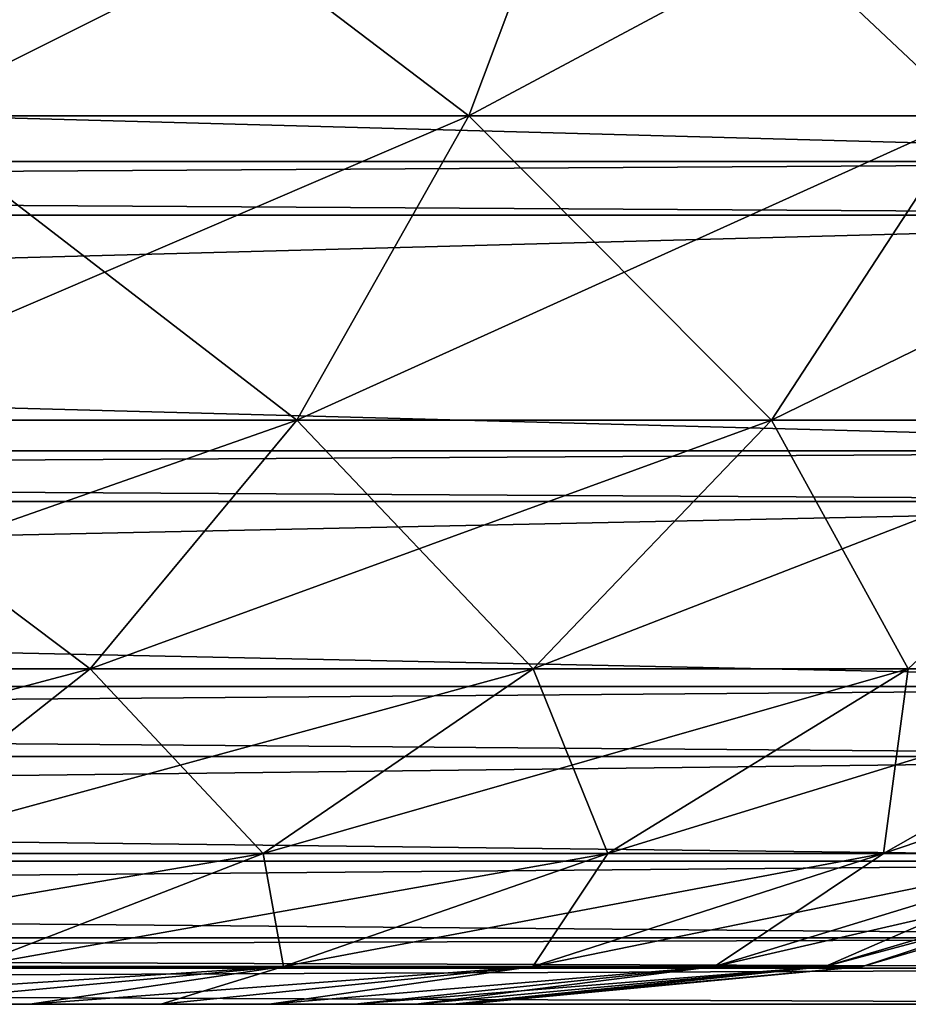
# Model space of a CAD drawing. Header units: millimetres. Extents: x -125 to 125, y -4 to 54.
# Tile 281 of 612: x -39.334 to -39.123, y -3.1 to -2.866. Entities that reach past the tile are written whole.
import ezdxf

# ---------------------------------------------------------------- set-up
doc = ezdxf.new("R2010")
doc.units = ezdxf.units.MM
doc.header["$LTSCALE"] = 65.185185
for name, color, linetype in [('229', 7, 'CONTINUOUS'), ('233', 7, 'CONTINUOUS'), ('250', 7, 'CONTINUOUS'), ('254', 7, 'CONTINUOUS'), ('277', 7, 'CONTINUOUS'), ('281', 7, 'CONTINUOUS'), ('306', 7, 'CONTINUOUS'), ('315', 7, 'CONTINUOUS'), ('316', 7, 'CONTINUOUS'), ('317', 7, 'CONTINUOUS'), ('318', 7, 'CONTINUOUS')]:
    doc.layers.add(name, color=color, linetype=linetype)

msp = doc.modelspace()

# ---------------------------------------------------------------- linework, layer by layer
at = {"layer": '229', "color": 7, "linetype": 'Continuous'}
for points in [[(-38.95817, -3.1, 123.16193), (-41.04183, -3.1, 123.7456), (-41.04183, -3.1, 123.16193), (-38.95817, -3.1, 123.16193)], [(-38.95817, -3.1, 123.7456), (-41.04183, -3.1, 123.7456), (-38.95817, -3.1, 123.16193), (-38.95817, -3.1, 123.7456)]]:
    msp.add_3dface(points, dxfattribs=at)
at = {"layer": '233', "color": 7, "linetype": 'Continuous'}
for points in [[(-38.95817, -3.1, -123.7456), (-38.95817, -3.1, -123.16193), (-41.04183, -3.1, -123.16193), (-38.95817, -3.1, -123.7456)], [(-41.04183, -3.1, -123.7456), (-38.95817, -3.1, -123.7456), (-41.04183, -3.1, -123.16193), (-41.04183, -3.1, -123.7456)]]:
    msp.add_3dface(points, dxfattribs=at)
at = {"layer": '250', "color": 7, "linetype": 'Continuous'}
for points in [[(-38.95817, -2.84315, 124.1825), (-41.04183, -2.90003, 124.14558), (-38.95817, -2.90003, 124.14558), (-38.95817, -2.84315, 124.1825)], [(-41.04183, -2.84315, 124.1825), (-41.04183, -2.90003, 124.14558), (-38.95817, -2.84315, 124.1825), (-41.04183, -2.84315, 124.1825)], [(-41.04183, -2.90003, 124.14558), (-41.04183, -2.91275, 124.13571), (-38.95817, -2.90003, 124.14558), (-41.04183, -2.90003, 124.14558)], [(-38.95817, -2.90003, 124.14558), (-41.04183, -2.91275, 124.13571), (-38.95817, -2.91275, 124.13571), (-38.95817, -2.90003, 124.14558)], [(-41.04183, -2.91275, 124.13571), (-41.04183, -2.96863, 124.0834), (-38.95817, -2.91275, 124.13571), (-41.04183, -2.91275, 124.13571)], [(-38.95817, -2.91275, 124.13571), (-41.04183, -2.96863, 124.0834), (-38.95817, -2.96863, 124.0834), (-38.95817, -2.91275, 124.13571)], [(-41.04183, -2.96863, 124.0834), (-41.04183, -2.98068, 124.06977), (-38.95817, -2.96863, 124.0834), (-41.04183, -2.96863, 124.0834)], [(-38.95817, -2.96863, 124.0834), (-41.04183, -2.98068, 124.06977), (-38.95817, -2.98068, 124.06977), (-38.95817, -2.96863, 124.0834)], [(-41.04183, -2.98068, 124.06977), (-41.04183, -3.0246, 124.00964), (-38.95817, -2.98068, 124.06977), (-41.04183, -2.98068, 124.06977)], [(-38.95817, -2.98068, 124.06977), (-41.04183, -3.0246, 124.00964), (-38.95817, -3.0246, 124.00964), (-38.95817, -2.98068, 124.06977)], [(-41.04183, -3.0246, 124.00964), (-41.04183, -3.04116, 123.98092), (-38.95817, -3.0246, 124.00964), (-41.04183, -3.0246, 124.00964)], [(-38.95817, -3.0246, 124.00964), (-41.04183, -3.04116, 123.98092), (-38.95817, -3.04116, 123.98092), (-38.95817, -3.0246, 124.00964)], [(-38.95817, -3.04116, 123.98092), (-41.04183, -3.066, 123.92682), (-38.95817, -3.066, 123.92682), (-38.95817, -3.04116, 123.98092)], [(-41.04183, -3.04116, 123.98092), (-41.04183, -3.066, 123.92682), (-38.95817, -3.04116, 123.98092), (-41.04183, -3.04116, 123.98092)], [(-41.04183, -3.066, 123.92682), (-41.04183, -3.08426, 123.87008), (-38.95817, -3.066, 123.92682), (-41.04183, -3.066, 123.92682)], [(-38.95817, -3.066, 123.92682), (-41.04183, -3.08426, 123.87008), (-38.95817, -3.08426, 123.87008), (-38.95817, -3.066, 123.92682)], [(-38.95817, -3.08426, 123.87008), (-41.04183, -3.09143, 123.83779), (-38.95817, -3.09143, 123.83779), (-38.95817, -3.08426, 123.87008)], [(-41.04183, -3.08426, 123.87008), (-41.04183, -3.09143, 123.83779), (-38.95817, -3.08426, 123.87008), (-41.04183, -3.08426, 123.87008)], [(-41.04183, -3.09143, 123.83779), (-41.04183, -3.1, 123.7456), (-38.95817, -3.09143, 123.83779), (-41.04183, -3.09143, 123.83779)], [(-41.04183, -3.1, 123.7456), (-38.95817, -3.1, 123.7456), (-38.95817, -3.09143, 123.83779), (-41.04183, -3.1, 123.7456)]]:
    msp.add_3dface(points, dxfattribs=at)
at = {"layer": '254', "color": 7, "linetype": 'Continuous'}
for points in [[(-38.95817, -2.84315, 122.72503), (-38.95817, -2.90003, 122.76195), (-41.04183, -2.84315, 122.72503), (-38.95817, -2.84315, 122.72503)], [(-41.04183, -2.84315, 122.72503), (-38.95817, -2.90003, 122.76195), (-41.04183, -2.90003, 122.76195), (-41.04183, -2.84315, 122.72503)], [(-38.95817, -2.90003, 122.76195), (-38.95817, -2.91275, 122.77182), (-41.04183, -2.90003, 122.76195), (-38.95817, -2.90003, 122.76195)], [(-41.04183, -2.90003, 122.76195), (-38.95817, -2.91275, 122.77182), (-41.04183, -2.91275, 122.77182), (-41.04183, -2.90003, 122.76195)], [(-38.95817, -2.91275, 122.77182), (-38.95817, -2.96863, 122.82413), (-41.04183, -2.91275, 122.77182), (-38.95817, -2.91275, 122.77182)], [(-41.04183, -2.91275, 122.77182), (-38.95817, -2.96863, 122.82413), (-41.04183, -2.96863, 122.82413), (-41.04183, -2.91275, 122.77182)], [(-38.95817, -2.96863, 122.82413), (-38.95817, -2.98068, 122.83776), (-41.04183, -2.96863, 122.82413), (-38.95817, -2.96863, 122.82413)], [(-41.04183, -2.96863, 122.82413), (-38.95817, -2.98068, 122.83776), (-41.04183, -2.98068, 122.83776), (-41.04183, -2.96863, 122.82413)], [(-41.04183, -2.98068, 122.83776), (-38.95817, -3.0246, 122.89789), (-41.04183, -3.0246, 122.89789), (-41.04183, -2.98068, 122.83776)], [(-38.95817, -2.98068, 122.83776), (-38.95817, -3.0246, 122.89789), (-41.04183, -2.98068, 122.83776), (-38.95817, -2.98068, 122.83776)], [(-41.04183, -3.0246, 122.89789), (-38.95817, -3.04116, 122.9266), (-41.04183, -3.04116, 122.9266), (-41.04183, -3.0246, 122.89789)], [(-38.95817, -3.0246, 122.89789), (-38.95817, -3.04116, 122.9266), (-41.04183, -3.0246, 122.89789), (-38.95817, -3.0246, 122.89789)], [(-41.04183, -3.04116, 122.9266), (-38.95817, -3.066, 122.9807), (-41.04183, -3.066, 122.98071), (-41.04183, -3.04116, 122.9266)], [(-38.95817, -3.04116, 122.9266), (-38.95817, -3.066, 122.9807), (-41.04183, -3.04116, 122.9266), (-38.95817, -3.04116, 122.9266)], [(-38.95817, -3.066, 122.9807), (-38.95817, -3.08426, 123.03744), (-41.04183, -3.066, 122.98071), (-38.95817, -3.066, 122.9807)], [(-41.04183, -3.066, 122.98071), (-38.95817, -3.08426, 123.03744), (-41.04183, -3.08426, 123.03744), (-41.04183, -3.066, 122.98071)], [(-38.95817, -3.08426, 123.03744), (-38.95817, -3.09143, 123.06974), (-41.04183, -3.08426, 123.03744), (-38.95817, -3.08426, 123.03744)], [(-41.04183, -3.08426, 123.03744), (-38.95817, -3.09143, 123.06974), (-41.04183, -3.09143, 123.06974), (-41.04183, -3.08426, 123.03744)], [(-38.95817, -3.09143, 123.06974), (-38.95817, -3.1, 123.16193), (-41.04183, -3.09143, 123.06974), (-38.95817, -3.09143, 123.06974)], [(-38.95817, -3.1, 123.16193), (-41.04183, -3.1, 123.16193), (-41.04183, -3.09143, 123.06974), (-38.95817, -3.1, 123.16193)]]:
    msp.add_3dface(points, dxfattribs=at)
at = {"layer": '277', "color": 7, "linetype": 'Continuous'}
for points in [[(-38.95817, -2.84315, -124.1825), (-38.95817, -2.90003, -124.14558), (-41.04183, -2.84315, -124.1825), (-38.95817, -2.84315, -124.1825)], [(-41.04183, -2.84315, -124.1825), (-38.95817, -2.90003, -124.14558), (-41.04183, -2.90003, -124.14558), (-41.04183, -2.84315, -124.1825)], [(-38.95817, -2.90003, -124.14558), (-38.95817, -2.91275, -124.13571), (-41.04183, -2.90003, -124.14558), (-38.95817, -2.90003, -124.14558)], [(-41.04183, -2.90003, -124.14558), (-38.95817, -2.91275, -124.13571), (-41.04183, -2.91275, -124.13571), (-41.04183, -2.90003, -124.14558)], [(-41.04183, -2.91275, -124.13571), (-38.95817, -2.96863, -124.0834), (-41.04183, -2.96863, -124.0834), (-41.04183, -2.91275, -124.13571)], [(-38.95817, -2.91275, -124.13571), (-38.95817, -2.96863, -124.0834), (-41.04183, -2.91275, -124.13571), (-38.95817, -2.91275, -124.13571)], [(-41.04183, -2.96863, -124.0834), (-38.95817, -2.98068, -124.06977), (-41.04183, -2.98068, -124.06977), (-41.04183, -2.96863, -124.0834)], [(-38.95817, -2.96863, -124.0834), (-38.95817, -2.98068, -124.06977), (-41.04183, -2.96863, -124.0834), (-38.95817, -2.96863, -124.0834)], [(-41.04183, -2.98068, -124.06977), (-38.95817, -3.0246, -124.00964), (-41.04183, -3.0246, -124.00964), (-41.04183, -2.98068, -124.06977)], [(-38.95817, -2.98068, -124.06977), (-38.95817, -3.0246, -124.00964), (-41.04183, -2.98068, -124.06977), (-38.95817, -2.98068, -124.06977)], [(-38.95817, -3.0246, -124.00964), (-38.95817, -3.04116, -123.98092), (-41.04183, -3.0246, -124.00964), (-38.95817, -3.0246, -124.00964)], [(-41.04183, -3.0246, -124.00964), (-38.95817, -3.04116, -123.98092), (-41.04183, -3.04116, -123.98092), (-41.04183, -3.0246, -124.00964)], [(-38.95817, -3.04116, -123.98092), (-38.95817, -3.066, -123.92682), (-41.04183, -3.04116, -123.98092), (-38.95817, -3.04116, -123.98092)], [(-41.04183, -3.04116, -123.98092), (-38.95817, -3.066, -123.92682), (-41.04183, -3.066, -123.92682), (-41.04183, -3.04116, -123.98092)], [(-38.95817, -3.066, -123.92682), (-38.95817, -3.08426, -123.87008), (-41.04183, -3.066, -123.92682), (-38.95817, -3.066, -123.92682)], [(-41.04183, -3.066, -123.92682), (-38.95817, -3.08426, -123.87008), (-41.04183, -3.08426, -123.87008), (-41.04183, -3.066, -123.92682)], [(-38.95817, -3.08426, -123.87008), (-38.95817, -3.09143, -123.83779), (-41.04183, -3.08426, -123.87008), (-38.95817, -3.08426, -123.87008)], [(-41.04183, -3.08426, -123.87008), (-38.95817, -3.09143, -123.83779), (-41.04183, -3.09143, -123.83779), (-41.04183, -3.08426, -123.87008)], [(-38.95817, -3.09143, -123.83779), (-38.95817, -3.1, -123.7456), (-41.04183, -3.09143, -123.83779), (-38.95817, -3.09143, -123.83779)], [(-38.95817, -3.1, -123.7456), (-41.04183, -3.1, -123.7456), (-41.04183, -3.09143, -123.83779), (-38.95817, -3.1, -123.7456)]]:
    msp.add_3dface(points, dxfattribs=at)
at = {"layer": '281', "color": 7, "linetype": 'Continuous'}
for points in [[(-41.04183, -2.90003, -122.76195), (-38.95817, -2.84315, -122.72503), (-41.04183, -2.84315, -122.72503), (-41.04183, -2.90003, -122.76195)], [(-38.95817, -2.90003, -122.76195), (-38.95817, -2.84315, -122.72503), (-41.04183, -2.90003, -122.76195), (-38.95817, -2.90003, -122.76195)], [(-41.04183, -2.91275, -122.77182), (-38.95817, -2.90003, -122.76195), (-41.04183, -2.90003, -122.76195), (-41.04183, -2.91275, -122.77182)], [(-38.95817, -2.91275, -122.77182), (-38.95817, -2.90003, -122.76195), (-41.04183, -2.91275, -122.77182), (-38.95817, -2.91275, -122.77182)], [(-41.04183, -2.96863, -122.82413), (-38.95817, -2.91275, -122.77182), (-41.04183, -2.91275, -122.77182), (-41.04183, -2.96863, -122.82413)], [(-38.95817, -2.96863, -122.82413), (-38.95817, -2.91275, -122.77182), (-41.04183, -2.96863, -122.82413), (-38.95817, -2.96863, -122.82413)], [(-38.95817, -2.98068, -122.83776), (-38.95817, -2.96863, -122.82413), (-41.04183, -2.98068, -122.83776), (-38.95817, -2.98068, -122.83776)], [(-41.04183, -2.98068, -122.83776), (-38.95817, -2.96863, -122.82413), (-41.04183, -2.96863, -122.82413), (-41.04183, -2.98068, -122.83776)], [(-38.95817, -3.0246, -122.89789), (-38.95817, -2.98068, -122.83776), (-41.04183, -3.0246, -122.89789), (-38.95817, -3.0246, -122.89789)], [(-41.04183, -3.0246, -122.89789), (-38.95817, -2.98068, -122.83776), (-41.04183, -2.98068, -122.83776), (-41.04183, -3.0246, -122.89789)], [(-38.95817, -3.04116, -122.9266), (-38.95817, -3.0246, -122.89789), (-41.04183, -3.04116, -122.9266), (-38.95817, -3.04116, -122.9266)], [(-41.04183, -3.04116, -122.9266), (-38.95817, -3.0246, -122.89789), (-41.04183, -3.0246, -122.89789), (-41.04183, -3.04116, -122.9266)], [(-41.04183, -3.066, -122.9807), (-38.95817, -3.04116, -122.9266), (-41.04183, -3.04116, -122.9266), (-41.04183, -3.066, -122.9807)], [(-38.95817, -3.066, -122.9807), (-38.95817, -3.04116, -122.9266), (-41.04183, -3.066, -122.9807), (-38.95817, -3.066, -122.9807)], [(-38.95817, -3.08426, -123.03744), (-38.95817, -3.066, -122.9807), (-41.04183, -3.08426, -123.03744), (-38.95817, -3.08426, -123.03744)], [(-41.04183, -3.08426, -123.03744), (-38.95817, -3.066, -122.9807), (-41.04183, -3.066, -122.9807), (-41.04183, -3.08426, -123.03744)], [(-38.95817, -3.08426, -123.03744), (-41.04183, -3.08426, -123.03744), (-41.04183, -3.09143, -123.06974), (-38.95817, -3.08426, -123.03744)], [(-38.95817, -3.09143, -123.06974), (-38.95817, -3.08426, -123.03744), (-41.04183, -3.09143, -123.06974), (-38.95817, -3.09143, -123.06974)], [(-41.04183, -3.1, -123.16193), (-38.95817, -3.09143, -123.06974), (-41.04183, -3.09143, -123.06974), (-41.04183, -3.1, -123.16193)], [(-41.04183, -3.1, -123.16193), (-38.95817, -3.1, -123.16193), (-38.95817, -3.09143, -123.06974), (-41.04183, -3.1, -123.16193)]]:
    msp.add_3dface(points, dxfattribs=at)
at = {"layer": '306', "color": 7, "linetype": 'Continuous'}
for points in [[(-39.33197, -3.1, -39.61436), (-39.36812, -3.1, -39.5576), (-39.33197, -3.1, -40.38564), (-39.33197, -3.1, -39.61436)], [(-39.33197, -3.1, -40.38564), (-39.36812, -3.1, -39.5576), (-39.36812, -3.1, -40.4424), (-39.33197, -3.1, -40.38564)], [(-39.33197, -3.1, 39.61436), (-39.36812, -3.1, 40.4424), (-39.36812, -3.1, 39.5576), (-39.33197, -3.1, 39.61436)], [(-39.33197, -3.1, 40.38564), (-39.36812, -3.1, 40.4424), (-39.33197, -3.1, 39.61436), (-39.33197, -3.1, 40.38564)], [(-39.3009, -3.1, -40.32595), (-39.33197, -3.1, -39.61436), (-39.33197, -3.1, -40.38564), (-39.3009, -3.1, -40.32595)], [(-39.3009, -3.1, -39.67405), (-39.33197, -3.1, -39.61436), (-39.3009, -3.1, -40.32595), (-39.3009, -3.1, -39.67405)], [(-39.3009, -3.1, 39.67405), (-39.33197, -3.1, 40.38564), (-39.33197, -3.1, 39.61436), (-39.3009, -3.1, 39.67405)], [(-39.3009, -3.1, 40.32595), (-39.33197, -3.1, 40.38564), (-39.3009, -3.1, 39.67405), (-39.3009, -3.1, 40.32595)], [(-39.27515, -3.1, -39.73623), (-39.3009, -3.1, -39.67405), (-39.27515, -3.1, -40.26377), (-39.27515, -3.1, -39.73623)], [(-39.27515, -3.1, -40.26377), (-39.3009, -3.1, -39.67405), (-39.3009, -3.1, -40.32595), (-39.27515, -3.1, -40.26377)], [(-39.27515, -3.1, 39.73623), (-39.3009, -3.1, 40.32595), (-39.3009, -3.1, 39.67405), (-39.27515, -3.1, 39.73623)], [(-39.27515, -3.1, 40.26377), (-39.3009, -3.1, 40.32595), (-39.27515, -3.1, 39.73623), (-39.27515, -3.1, 40.26377)], [(-39.25492, -3.1, -40.19959), (-39.27515, -3.1, -39.73623), (-39.27515, -3.1, -40.26377), (-39.25492, -3.1, -40.19959)], [(-39.25492, -3.1, -39.80041), (-39.27515, -3.1, -39.73623), (-39.25492, -3.1, -40.19959), (-39.25492, -3.1, -39.80041)], [(-39.25492, -3.1, 40.19959), (-39.27515, -3.1, 40.26377), (-39.25492, -3.1, 39.80041), (-39.25492, -3.1, 40.19959)], [(-39.25492, -3.1, 39.80041), (-39.27515, -3.1, 40.26377), (-39.27515, -3.1, 39.73623), (-39.25492, -3.1, 39.80041)], [(-39.24036, -3.1, -40.13389), (-39.25492, -3.1, -39.80041), (-39.25492, -3.1, -40.19959), (-39.24036, -3.1, -40.13389)], [(-39.24036, -3.1, -39.86611), (-39.25492, -3.1, -39.80041), (-39.24036, -3.1, -40.13389), (-39.24036, -3.1, -39.86611)], [(-39.24036, -3.1, 40.13389), (-39.25492, -3.1, 40.19959), (-39.24036, -3.1, 39.86611), (-39.24036, -3.1, 40.13389)], [(-39.24036, -3.1, 39.86611), (-39.25492, -3.1, 40.19959), (-39.25492, -3.1, 39.80041), (-39.24036, -3.1, 39.86611)], [(-39.23158, -3.1, -40.06717), (-39.24036, -3.1, -39.86611), (-39.24036, -3.1, -40.13389), (-39.23158, -3.1, -40.06717)], [(-39.23158, -3.1, -39.93283), (-39.24036, -3.1, -39.86611), (-39.23158, -3.1, -40.06717), (-39.23158, -3.1, -39.93283)], [(-39.23158, -3.1, 39.93283), (-39.24036, -3.1, 40.13389), (-39.24036, -3.1, 39.86611), (-39.23158, -3.1, 39.93283)], [(-39.23158, -3.1, 40.06717), (-39.24036, -3.1, 40.13389), (-39.23158, -3.1, 39.93283), (-39.23158, -3.1, 40.06717)], [(-39.22865, -3.1, -40), (-39.23158, -3.1, -39.93283), (-39.23158, -3.1, -40.06717), (-39.22865, -3.1, -40)], [(-39.22865, -3.1, 40), (-39.23158, -3.1, 40.06717), (-39.23158, -3.1, 39.93283), (-39.22865, -3.1, 40)]]:
    msp.add_3dface(points, dxfattribs=at)
at = {"layer": '315', "color": 7, "linetype": 'Continuous'}
for points in [[(-39.36245, -2.88917, -39.00795), (-39.22776, -2.88917, -39.10878), (-39.33677, -2.80644, -38.968), (-39.36245, -2.88917, -39.00795)], [(-39.33677, -2.80644, -38.968), (-39.22776, -2.88917, -39.10878), (-39.19665, -2.80644, -39.07289), (-39.33677, -2.80644, -38.968)], [(-39.22776, -2.88917, -39.10878), (-39.10878, -2.88917, -39.22776), (-39.19665, -2.80644, -39.07289), (-39.22776, -2.88917, -39.10878)], [(-39.19665, -2.80644, -39.07289), (-39.10878, -2.88917, -39.22776), (-39.07289, -2.80644, -39.19665), (-39.19665, -2.80644, -39.07289)], [(-39.39616, -2.96138, -39.0604), (-39.26858, -2.96138, -39.1559), (-39.36245, -2.88917, -39.00795), (-39.39616, -2.96138, -39.0604)], [(-39.36245, -2.88917, -39.00795), (-39.26858, -2.96138, -39.1559), (-39.22776, -2.88917, -39.10878), (-39.36245, -2.88917, -39.00795)], [(-39.26858, -2.96138, -39.1559), (-39.1559, -2.96138, -39.26858), (-39.22776, -2.88917, -39.10878), (-39.26858, -2.96138, -39.1559)], [(-39.22776, -2.88917, -39.10878), (-39.1559, -2.96138, -39.26858), (-39.10878, -2.88917, -39.22776), (-39.22776, -2.88917, -39.10878)], [(-39.1559, -2.96138, -39.26858), (-39.0604, -2.96138, -39.39616), (-39.10878, -2.88917, -39.22776), (-39.1559, -2.96138, -39.26858)], [(-39.43666, -3.02043, -39.12343), (-39.31765, -3.02043, -39.21252), (-39.39616, -2.96138, -39.0604), (-39.43666, -3.02043, -39.12343)], [(-39.39616, -2.96138, -39.0604), (-39.31765, -3.02043, -39.21252), (-39.26858, -2.96138, -39.1559), (-39.39616, -2.96138, -39.0604)], [(-39.31765, -3.02043, -39.21252), (-39.21252, -3.02043, -39.31765), (-39.26858, -2.96138, -39.1559), (-39.31765, -3.02043, -39.21252)], [(-39.26858, -2.96138, -39.1559), (-39.21252, -3.02043, -39.31765), (-39.1559, -2.96138, -39.26858), (-39.26858, -2.96138, -39.1559)], [(-39.21252, -3.02043, -39.31765), (-39.12343, -3.02043, -39.43666), (-39.1559, -2.96138, -39.26858), (-39.21252, -3.02043, -39.31765)], [(-39.1559, -2.96138, -39.26858), (-39.12343, -3.02043, -39.43666), (-39.0604, -2.96138, -39.39616), (-39.1559, -2.96138, -39.26858)], [(-39.12343, -3.02043, -39.43666), (-39.05218, -3.02043, -39.56715), (-39.0604, -2.96138, -39.39616), (-39.12343, -3.02043, -39.43666)], [(-39.43666, -3.02043, -39.12343), (-39.37317, -3.06418, -39.27659), (-39.31765, -3.02043, -39.21252), (-39.43666, -3.02043, -39.12343)], [(-39.37317, -3.06418, -39.27659), (-39.27659, -3.06418, -39.37317), (-39.31765, -3.02043, -39.21252), (-39.37317, -3.06418, -39.27659)], [(-39.31765, -3.02043, -39.21252), (-39.27659, -3.06418, -39.37317), (-39.21252, -3.02043, -39.31765), (-39.31765, -3.02043, -39.21252)], [(-39.27659, -3.06418, -39.37317), (-39.19475, -3.06418, -39.4825), (-39.21252, -3.02043, -39.31765), (-39.27659, -3.06418, -39.37317)], [(-39.21252, -3.02043, -39.31765), (-39.19475, -3.06418, -39.4825), (-39.12343, -3.02043, -39.43666), (-39.21252, -3.02043, -39.31765)], [(-39.19475, -3.06418, -39.4825), (-39.1293, -3.06418, -39.60236), (-39.12343, -3.02043, -39.43666), (-39.19475, -3.06418, -39.4825)], [(-39.12343, -3.02043, -39.43666), (-39.1293, -3.06418, -39.60236), (-39.05218, -3.02043, -39.56715), (-39.12343, -3.02043, -39.43666)], [(-39.1293, -3.06418, -39.60236), (-39.08157, -3.06418, -39.73032), (-39.05218, -3.02043, -39.56715), (-39.1293, -3.06418, -39.60236)], [(-39.37317, -3.06418, -39.27659), (-39.34578, -3.09103, -39.43311), (-39.27659, -3.06418, -39.37317), (-39.37317, -3.06418, -39.27659)], [(-39.34578, -3.09103, -39.43311), (-39.27176, -3.09103, -39.53199), (-39.27659, -3.06418, -39.37317), (-39.34578, -3.09103, -39.43311)], [(-39.27659, -3.06418, -39.37317), (-39.27176, -3.09103, -39.53199), (-39.19475, -3.06418, -39.4825), (-39.27659, -3.06418, -39.37317)], [(-39.27176, -3.09103, -39.53199), (-39.21257, -3.09103, -39.64039), (-39.19475, -3.06418, -39.4825), (-39.27176, -3.09103, -39.53199)], [(-39.21257, -3.09103, -39.64039), (-39.1694, -3.09103, -39.75612), (-39.1293, -3.06418, -39.60236), (-39.21257, -3.09103, -39.64039)], [(-39.19475, -3.06418, -39.4825), (-39.21257, -3.09103, -39.64039), (-39.1293, -3.06418, -39.60236), (-39.19475, -3.06418, -39.4825)], [(-39.1293, -3.06418, -39.60236), (-39.1694, -3.09103, -39.75612), (-39.08157, -3.06418, -39.73032), (-39.1293, -3.06418, -39.60236)], [(-39.1694, -3.09103, -39.75612), (-39.14315, -3.09103, -39.8768), (-39.08157, -3.06418, -39.73032), (-39.1694, -3.09103, -39.75612)], [(-39.08157, -3.06418, -39.73032), (-39.14315, -3.09103, -39.8768), (-39.05254, -3.06418, -39.86378), (-39.08157, -3.06418, -39.73032)], [(-39.14315, -3.09103, -39.8768), (-39.13434, -3.09103, -40), (-39.05254, -3.06418, -39.86378), (-39.14315, -3.09103, -39.8768)], [(-39.05254, -3.06418, -39.86378), (-39.13434, -3.09103, -40), (-39.0428, -3.06418, -40), (-39.05254, -3.06418, -39.86378)], [(-39.34578, -3.09103, -39.43311), (-39.36812, -3.1, -39.5576), (-39.27176, -3.09103, -39.53199), (-39.34578, -3.09103, -39.43311)], [(-39.36812, -3.1, -39.5576), (-39.33197, -3.1, -39.61436), (-39.27176, -3.09103, -39.53199), (-39.36812, -3.1, -39.5576)], [(-39.33197, -3.1, -39.61436), (-39.3009, -3.1, -39.67405), (-39.27176, -3.09103, -39.53199), (-39.33197, -3.1, -39.61436)], [(-39.3009, -3.1, -39.67405), (-39.27515, -3.1, -39.73623), (-39.21257, -3.09103, -39.64039), (-39.3009, -3.1, -39.67405)], [(-39.27176, -3.09103, -39.53199), (-39.3009, -3.1, -39.67405), (-39.21257, -3.09103, -39.64039), (-39.27176, -3.09103, -39.53199)], [(-39.21257, -3.09103, -39.64039), (-39.27515, -3.1, -39.73623), (-39.1694, -3.09103, -39.75612), (-39.21257, -3.09103, -39.64039)], [(-39.27515, -3.1, -39.73623), (-39.25492, -3.1, -39.80041), (-39.1694, -3.09103, -39.75612), (-39.27515, -3.1, -39.73623)], [(-39.25492, -3.1, -39.80041), (-39.24036, -3.1, -39.86611), (-39.1694, -3.09103, -39.75612), (-39.25492, -3.1, -39.80041)], [(-39.24036, -3.1, -39.86611), (-39.23158, -3.1, -39.93283), (-39.14315, -3.09103, -39.8768), (-39.24036, -3.1, -39.86611)], [(-39.1694, -3.09103, -39.75612), (-39.24036, -3.1, -39.86611), (-39.14315, -3.09103, -39.8768), (-39.1694, -3.09103, -39.75612)], [(-39.23158, -3.1, -39.93283), (-39.22865, -3.1, -40), (-39.14315, -3.09103, -39.8768), (-39.23158, -3.1, -39.93283)], [(-39.14315, -3.09103, -39.8768), (-39.22865, -3.1, -40), (-39.13434, -3.09103, -40), (-39.14315, -3.09103, -39.8768)]]:
    msp.add_3dface(points, dxfattribs=at)
at = {"layer": '316', "color": 7, "linetype": 'Continuous'}
for points in [[(-39.19665, -2.80644, -40.92711), (-39.36245, -2.88917, -40.99205), (-39.33677, -2.80644, -41.032), (-39.19665, -2.80644, -40.92711)], [(-39.22776, -2.88917, -40.89122), (-39.36245, -2.88917, -40.99205), (-39.19665, -2.80644, -40.92711), (-39.22776, -2.88917, -40.89122)], [(-39.10878, -2.88917, -40.77224), (-39.22776, -2.88917, -40.89122), (-39.07289, -2.80644, -40.80335), (-39.10878, -2.88917, -40.77224)], [(-39.07289, -2.80644, -40.80335), (-39.22776, -2.88917, -40.89122), (-39.19665, -2.80644, -40.92711), (-39.07289, -2.80644, -40.80335)], [(-39.26858, -2.96138, -40.8441), (-39.39616, -2.96138, -40.9396), (-39.22776, -2.88917, -40.89122), (-39.26858, -2.96138, -40.8441)], [(-39.22776, -2.88917, -40.89122), (-39.39616, -2.96138, -40.9396), (-39.36245, -2.88917, -40.99205), (-39.22776, -2.88917, -40.89122)], [(-39.1559, -2.96138, -40.73142), (-39.26858, -2.96138, -40.8441), (-39.10878, -2.88917, -40.77224), (-39.1559, -2.96138, -40.73142)], [(-39.10878, -2.88917, -40.77224), (-39.26858, -2.96138, -40.8441), (-39.22776, -2.88917, -40.89122), (-39.10878, -2.88917, -40.77224)], [(-39.00795, -2.88917, -40.63755), (-39.1559, -2.96138, -40.73142), (-39.10878, -2.88917, -40.77224), (-39.00795, -2.88917, -40.63755)], [(-39.0604, -2.96138, -40.60384), (-39.1559, -2.96138, -40.73142), (-39.00795, -2.88917, -40.63755), (-39.0604, -2.96138, -40.60384)], [(-39.31765, -3.02043, -40.78748), (-39.43666, -3.02043, -40.87657), (-39.26858, -2.96138, -40.8441), (-39.31765, -3.02043, -40.78748)], [(-39.26858, -2.96138, -40.8441), (-39.43666, -3.02043, -40.87657), (-39.39616, -2.96138, -40.9396), (-39.26858, -2.96138, -40.8441)], [(-39.1559, -2.96138, -40.73142), (-39.31765, -3.02043, -40.78748), (-39.26858, -2.96138, -40.8441), (-39.1559, -2.96138, -40.73142)], [(-39.21252, -3.02043, -40.68235), (-39.31765, -3.02043, -40.78748), (-39.1559, -2.96138, -40.73142), (-39.21252, -3.02043, -40.68235)], [(-39.0604, -2.96138, -40.60384), (-39.21252, -3.02043, -40.68235), (-39.1559, -2.96138, -40.73142), (-39.0604, -2.96138, -40.60384)], [(-39.12343, -3.02043, -40.56334), (-39.21252, -3.02043, -40.68235), (-39.0604, -2.96138, -40.60384), (-39.12343, -3.02043, -40.56334)], [(-39.31765, -3.02043, -40.78748), (-39.4825, -3.06418, -40.80525), (-39.43666, -3.02043, -40.87657), (-39.31765, -3.02043, -40.78748)], [(-39.37317, -3.06418, -40.72341), (-39.4825, -3.06418, -40.80525), (-39.31765, -3.02043, -40.78748), (-39.37317, -3.06418, -40.72341)], [(-39.27659, -3.06418, -40.62683), (-39.37317, -3.06418, -40.72341), (-39.21252, -3.02043, -40.68235), (-39.27659, -3.06418, -40.62683)], [(-39.21252, -3.02043, -40.68235), (-39.37317, -3.06418, -40.72341), (-39.31765, -3.02043, -40.78748), (-39.21252, -3.02043, -40.68235)], [(-39.19475, -3.06418, -40.5175), (-39.27659, -3.06418, -40.62683), (-39.12343, -3.02043, -40.56334), (-39.19475, -3.06418, -40.5175)], [(-39.12343, -3.02043, -40.56334), (-39.27659, -3.06418, -40.62683), (-39.21252, -3.02043, -40.68235), (-39.12343, -3.02043, -40.56334)], [(-39.05218, -3.02043, -40.43285), (-39.19475, -3.06418, -40.5175), (-39.12343, -3.02043, -40.56334), (-39.05218, -3.02043, -40.43285)], [(-39.1293, -3.06418, -40.39764), (-39.19475, -3.06418, -40.5175), (-39.05218, -3.02043, -40.43285), (-39.1293, -3.06418, -40.39764)], [(-39.00023, -3.02043, -40.29356), (-39.1293, -3.06418, -40.39764), (-39.05218, -3.02043, -40.43285), (-39.00023, -3.02043, -40.29356)], [(-39.08157, -3.06418, -40.26968), (-39.1293, -3.06418, -40.39764), (-39.00023, -3.02043, -40.29356), (-39.08157, -3.06418, -40.26968)], [(-39.34578, -3.09103, -40.56689), (-39.43311, -3.09103, -40.65422), (-39.27659, -3.06418, -40.62683), (-39.34578, -3.09103, -40.56689)], [(-39.27659, -3.06418, -40.62683), (-39.43311, -3.09103, -40.65422), (-39.37317, -3.06418, -40.72341), (-39.27659, -3.06418, -40.62683)], [(-39.19475, -3.06418, -40.5175), (-39.34578, -3.09103, -40.56689), (-39.27659, -3.06418, -40.62683), (-39.19475, -3.06418, -40.5175)], [(-39.27176, -3.09103, -40.46801), (-39.34578, -3.09103, -40.56689), (-39.19475, -3.06418, -40.5175), (-39.27176, -3.09103, -40.46801)], [(-39.21257, -3.09103, -40.35961), (-39.27176, -3.09103, -40.46801), (-39.1293, -3.06418, -40.39764), (-39.21257, -3.09103, -40.35961)], [(-39.1293, -3.06418, -40.39764), (-39.27176, -3.09103, -40.46801), (-39.19475, -3.06418, -40.5175), (-39.1293, -3.06418, -40.39764)], [(-39.08157, -3.06418, -40.26968), (-39.21257, -3.09103, -40.35961), (-39.1293, -3.06418, -40.39764), (-39.08157, -3.06418, -40.26968)], [(-39.1694, -3.09103, -40.24388), (-39.21257, -3.09103, -40.35961), (-39.08157, -3.06418, -40.26968), (-39.1694, -3.09103, -40.24388)], [(-39.05254, -3.06418, -40.13622), (-39.1694, -3.09103, -40.24388), (-39.08157, -3.06418, -40.26968), (-39.05254, -3.06418, -40.13622)], [(-39.14315, -3.09103, -40.1232), (-39.1694, -3.09103, -40.24388), (-39.05254, -3.06418, -40.13622), (-39.14315, -3.09103, -40.1232)], [(-39.0428, -3.06418, -40), (-39.13434, -3.09103, -40), (-39.14315, -3.09103, -40.1232), (-39.0428, -3.06418, -40)], [(-39.0428, -3.06418, -40), (-39.14315, -3.09103, -40.1232), (-39.05254, -3.06418, -40.13622), (-39.0428, -3.06418, -40)], [(-39.36812, -3.1, -40.4424), (-39.40909, -3.1, -40.49579), (-39.27176, -3.09103, -40.46801), (-39.36812, -3.1, -40.4424)], [(-39.27176, -3.09103, -40.46801), (-39.40909, -3.1, -40.49579), (-39.34578, -3.09103, -40.56689), (-39.27176, -3.09103, -40.46801)], [(-39.33197, -3.1, -40.38564), (-39.36812, -3.1, -40.4424), (-39.27176, -3.09103, -40.46801), (-39.33197, -3.1, -40.38564)], [(-39.21257, -3.09103, -40.35961), (-39.33197, -3.1, -40.38564), (-39.27176, -3.09103, -40.46801), (-39.21257, -3.09103, -40.35961)], [(-39.3009, -3.1, -40.32595), (-39.33197, -3.1, -40.38564), (-39.21257, -3.09103, -40.35961), (-39.3009, -3.1, -40.32595)], [(-39.27515, -3.1, -40.26377), (-39.3009, -3.1, -40.32595), (-39.21257, -3.09103, -40.35961), (-39.27515, -3.1, -40.26377)], [(-39.1694, -3.09103, -40.24388), (-39.27515, -3.1, -40.26377), (-39.21257, -3.09103, -40.35961), (-39.1694, -3.09103, -40.24388)], [(-39.25492, -3.1, -40.19959), (-39.27515, -3.1, -40.26377), (-39.1694, -3.09103, -40.24388), (-39.25492, -3.1, -40.19959)], [(-39.14315, -3.09103, -40.1232), (-39.25492, -3.1, -40.19959), (-39.1694, -3.09103, -40.24388), (-39.14315, -3.09103, -40.1232)], [(-39.24036, -3.1, -40.13389), (-39.25492, -3.1, -40.19959), (-39.14315, -3.09103, -40.1232), (-39.24036, -3.1, -40.13389)], [(-39.23158, -3.1, -40.06717), (-39.24036, -3.1, -40.13389), (-39.14315, -3.09103, -40.1232), (-39.23158, -3.1, -40.06717)], [(-39.22865, -3.1, -40), (-39.23158, -3.1, -40.06717), (-39.13434, -3.09103, -40), (-39.22865, -3.1, -40)], [(-39.13434, -3.09103, -40), (-39.23158, -3.1, -40.06717), (-39.14315, -3.09103, -40.1232), (-39.13434, -3.09103, -40)]]:
    msp.add_3dface(points, dxfattribs=at)
at = {"layer": '317', "color": 7, "linetype": 'Continuous'}
for points in [[(-39.36245, -2.88917, 40.99205), (-39.22776, -2.88917, 40.89122), (-39.33677, -2.80644, 41.032), (-39.36245, -2.88917, 40.99205)], [(-39.33677, -2.80644, 41.032), (-39.22776, -2.88917, 40.89122), (-39.19665, -2.80644, 40.92711), (-39.33677, -2.80644, 41.032)], [(-39.22776, -2.88917, 40.89122), (-39.10878, -2.88917, 40.77224), (-39.19665, -2.80644, 40.92711), (-39.22776, -2.88917, 40.89122)], [(-39.19665, -2.80644, 40.92711), (-39.10878, -2.88917, 40.77224), (-39.07289, -2.80644, 40.80335), (-39.19665, -2.80644, 40.92711)], [(-39.39616, -2.96138, 40.9396), (-39.26858, -2.96138, 40.8441), (-39.36245, -2.88917, 40.99205), (-39.39616, -2.96138, 40.9396)], [(-39.36245, -2.88917, 40.99205), (-39.26858, -2.96138, 40.8441), (-39.22776, -2.88917, 40.89122), (-39.36245, -2.88917, 40.99205)], [(-39.26858, -2.96138, 40.8441), (-39.1559, -2.96138, 40.73142), (-39.22776, -2.88917, 40.89122), (-39.26858, -2.96138, 40.8441)], [(-39.22776, -2.88917, 40.89122), (-39.1559, -2.96138, 40.73142), (-39.10878, -2.88917, 40.77224), (-39.22776, -2.88917, 40.89122)], [(-39.1559, -2.96138, 40.73142), (-39.0604, -2.96138, 40.60384), (-39.10878, -2.88917, 40.77224), (-39.1559, -2.96138, 40.73142)], [(-39.43666, -3.02043, 40.87657), (-39.31765, -3.02043, 40.78748), (-39.39616, -2.96138, 40.9396), (-39.43666, -3.02043, 40.87657)], [(-39.39616, -2.96138, 40.9396), (-39.31765, -3.02043, 40.78748), (-39.26858, -2.96138, 40.8441), (-39.39616, -2.96138, 40.9396)], [(-39.31765, -3.02043, 40.78748), (-39.21252, -3.02043, 40.68235), (-39.26858, -2.96138, 40.8441), (-39.31765, -3.02043, 40.78748)], [(-39.26858, -2.96138, 40.8441), (-39.21252, -3.02043, 40.68235), (-39.1559, -2.96138, 40.73142), (-39.26858, -2.96138, 40.8441)], [(-39.21252, -3.02043, 40.68235), (-39.12343, -3.02043, 40.56334), (-39.1559, -2.96138, 40.73142), (-39.21252, -3.02043, 40.68235)], [(-39.1559, -2.96138, 40.73142), (-39.12343, -3.02043, 40.56334), (-39.0604, -2.96138, 40.60384), (-39.1559, -2.96138, 40.73142)], [(-39.12343, -3.02043, 40.56334), (-39.05218, -3.02043, 40.43285), (-39.0604, -2.96138, 40.60384), (-39.12343, -3.02043, 40.56334)], [(-39.43666, -3.02043, 40.87657), (-39.37317, -3.06418, 40.72341), (-39.31765, -3.02043, 40.78748), (-39.43666, -3.02043, 40.87657)], [(-39.37317, -3.06418, 40.72341), (-39.27659, -3.06418, 40.62683), (-39.31765, -3.02043, 40.78748), (-39.37317, -3.06418, 40.72341)], [(-39.31765, -3.02043, 40.78748), (-39.27659, -3.06418, 40.62683), (-39.21252, -3.02043, 40.68235), (-39.31765, -3.02043, 40.78748)], [(-39.27659, -3.06418, 40.62683), (-39.19475, -3.06418, 40.5175), (-39.21252, -3.02043, 40.68235), (-39.27659, -3.06418, 40.62683)], [(-39.21252, -3.02043, 40.68235), (-39.19475, -3.06418, 40.5175), (-39.12343, -3.02043, 40.56334), (-39.21252, -3.02043, 40.68235)], [(-39.19475, -3.06418, 40.5175), (-39.1293, -3.06418, 40.39764), (-39.12343, -3.02043, 40.56334), (-39.19475, -3.06418, 40.5175)], [(-39.12343, -3.02043, 40.56334), (-39.1293, -3.06418, 40.39764), (-39.05218, -3.02043, 40.43285), (-39.12343, -3.02043, 40.56334)], [(-39.1293, -3.06418, 40.39764), (-39.08157, -3.06418, 40.26968), (-39.05218, -3.02043, 40.43285), (-39.1293, -3.06418, 40.39764)], [(-39.37317, -3.06418, 40.72341), (-39.34578, -3.09103, 40.56689), (-39.27659, -3.06418, 40.62683), (-39.37317, -3.06418, 40.72341)], [(-39.34578, -3.09103, 40.56689), (-39.27176, -3.09103, 40.46801), (-39.27659, -3.06418, 40.62683), (-39.34578, -3.09103, 40.56689)], [(-39.27659, -3.06418, 40.62683), (-39.27176, -3.09103, 40.46801), (-39.19475, -3.06418, 40.5175), (-39.27659, -3.06418, 40.62683)], [(-39.27176, -3.09103, 40.46801), (-39.21257, -3.09103, 40.35961), (-39.19475, -3.06418, 40.5175), (-39.27176, -3.09103, 40.46801)], [(-39.19475, -3.06418, 40.5175), (-39.21257, -3.09103, 40.35961), (-39.1293, -3.06418, 40.39764), (-39.19475, -3.06418, 40.5175)], [(-39.21257, -3.09103, 40.35961), (-39.1694, -3.09103, 40.24388), (-39.1293, -3.06418, 40.39764), (-39.21257, -3.09103, 40.35961)], [(-39.1293, -3.06418, 40.39764), (-39.1694, -3.09103, 40.24388), (-39.08157, -3.06418, 40.26968), (-39.1293, -3.06418, 40.39764)], [(-39.1694, -3.09103, 40.24388), (-39.14315, -3.09103, 40.1232), (-39.08157, -3.06418, 40.26968), (-39.1694, -3.09103, 40.24388)], [(-39.14315, -3.09103, 40.1232), (-39.13434, -3.09103, 40), (-39.05254, -3.06418, 40.13622), (-39.14315, -3.09103, 40.1232)], [(-39.08157, -3.06418, 40.26968), (-39.14315, -3.09103, 40.1232), (-39.05254, -3.06418, 40.13622), (-39.08157, -3.06418, 40.26968)], [(-39.05254, -3.06418, 40.13622), (-39.13434, -3.09103, 40), (-39.0428, -3.06418, 40), (-39.05254, -3.06418, 40.13622)], [(-39.36812, -3.1, 40.4424), (-39.33197, -3.1, 40.38564), (-39.27176, -3.09103, 40.46801), (-39.36812, -3.1, 40.4424)], [(-39.34578, -3.09103, 40.56689), (-39.36812, -3.1, 40.4424), (-39.27176, -3.09103, 40.46801), (-39.34578, -3.09103, 40.56689)], [(-39.33197, -3.1, 40.38564), (-39.3009, -3.1, 40.32595), (-39.27176, -3.09103, 40.46801), (-39.33197, -3.1, 40.38564)], [(-39.3009, -3.1, 40.32595), (-39.27515, -3.1, 40.26377), (-39.21257, -3.09103, 40.35961), (-39.3009, -3.1, 40.32595)], [(-39.27176, -3.09103, 40.46801), (-39.3009, -3.1, 40.32595), (-39.21257, -3.09103, 40.35961), (-39.27176, -3.09103, 40.46801)], [(-39.27515, -3.1, 40.26377), (-39.25492, -3.1, 40.19959), (-39.1694, -3.09103, 40.24388), (-39.27515, -3.1, 40.26377)], [(-39.21257, -3.09103, 40.35961), (-39.27515, -3.1, 40.26377), (-39.1694, -3.09103, 40.24388), (-39.21257, -3.09103, 40.35961)], [(-39.25492, -3.1, 40.19959), (-39.24036, -3.1, 40.13389), (-39.1694, -3.09103, 40.24388), (-39.25492, -3.1, 40.19959)], [(-39.24036, -3.1, 40.13389), (-39.23158, -3.1, 40.06717), (-39.14315, -3.09103, 40.1232), (-39.24036, -3.1, 40.13389)], [(-39.1694, -3.09103, 40.24388), (-39.24036, -3.1, 40.13389), (-39.14315, -3.09103, 40.1232), (-39.1694, -3.09103, 40.24388)], [(-39.23158, -3.1, 40.06717), (-39.22865, -3.1, 40), (-39.14315, -3.09103, 40.1232), (-39.23158, -3.1, 40.06717)], [(-39.14315, -3.09103, 40.1232), (-39.22865, -3.1, 40), (-39.13434, -3.09103, 40), (-39.14315, -3.09103, 40.1232)]]:
    msp.add_3dface(points, dxfattribs=at)
at = {"layer": '318', "color": 7, "linetype": 'Continuous'}
for points in [[(-39.22776, -2.88917, 39.10878), (-39.36245, -2.88917, 39.00795), (-39.19665, -2.80644, 39.07289), (-39.22776, -2.88917, 39.10878)], [(-39.19665, -2.80644, 39.07289), (-39.36245, -2.88917, 39.00795), (-39.33677, -2.80644, 38.968), (-39.19665, -2.80644, 39.07289)], [(-39.10878, -2.88917, 39.22776), (-39.22776, -2.88917, 39.10878), (-39.07289, -2.80644, 39.19665), (-39.10878, -2.88917, 39.22776)], [(-39.07289, -2.80644, 39.19665), (-39.22776, -2.88917, 39.10878), (-39.19665, -2.80644, 39.07289), (-39.07289, -2.80644, 39.19665)], [(-39.26858, -2.96138, 39.1559), (-39.39616, -2.96138, 39.0604), (-39.22776, -2.88917, 39.10878), (-39.26858, -2.96138, 39.1559)], [(-39.22776, -2.88917, 39.10878), (-39.39616, -2.96138, 39.0604), (-39.36245, -2.88917, 39.00795), (-39.22776, -2.88917, 39.10878)], [(-39.1559, -2.96138, 39.26858), (-39.26858, -2.96138, 39.1559), (-39.10878, -2.88917, 39.22776), (-39.1559, -2.96138, 39.26858)], [(-39.10878, -2.88917, 39.22776), (-39.26858, -2.96138, 39.1559), (-39.22776, -2.88917, 39.10878), (-39.10878, -2.88917, 39.22776)], [(-39.0604, -2.96138, 39.39616), (-39.1559, -2.96138, 39.26858), (-39.00795, -2.88917, 39.36245), (-39.0604, -2.96138, 39.39616)], [(-39.00795, -2.88917, 39.36245), (-39.1559, -2.96138, 39.26858), (-39.10878, -2.88917, 39.22776), (-39.00795, -2.88917, 39.36245)], [(-39.26858, -2.96138, 39.1559), (-39.43666, -3.02043, 39.12343), (-39.39616, -2.96138, 39.0604), (-39.26858, -2.96138, 39.1559)], [(-39.31765, -3.02043, 39.21252), (-39.43666, -3.02043, 39.12343), (-39.26858, -2.96138, 39.1559), (-39.31765, -3.02043, 39.21252)], [(-39.21252, -3.02043, 39.31765), (-39.31765, -3.02043, 39.21252), (-39.1559, -2.96138, 39.26858), (-39.21252, -3.02043, 39.31765)], [(-39.1559, -2.96138, 39.26858), (-39.31765, -3.02043, 39.21252), (-39.26858, -2.96138, 39.1559), (-39.1559, -2.96138, 39.26858)], [(-39.12343, -3.02043, 39.43666), (-39.21252, -3.02043, 39.31765), (-39.0604, -2.96138, 39.39616), (-39.12343, -3.02043, 39.43666)], [(-39.0604, -2.96138, 39.39616), (-39.21252, -3.02043, 39.31765), (-39.1559, -2.96138, 39.26858), (-39.0604, -2.96138, 39.39616)], [(-39.37317, -3.06418, 39.27659), (-39.4825, -3.06418, 39.19475), (-39.31765, -3.02043, 39.21252), (-39.37317, -3.06418, 39.27659)], [(-39.31765, -3.02043, 39.21252), (-39.4825, -3.06418, 39.19475), (-39.43666, -3.02043, 39.12343), (-39.31765, -3.02043, 39.21252)], [(-39.27659, -3.06418, 39.37317), (-39.37317, -3.06418, 39.27659), (-39.21252, -3.02043, 39.31765), (-39.27659, -3.06418, 39.37317)], [(-39.21252, -3.02043, 39.31765), (-39.37317, -3.06418, 39.27659), (-39.31765, -3.02043, 39.21252), (-39.21252, -3.02043, 39.31765)], [(-39.19475, -3.06418, 39.4825), (-39.27659, -3.06418, 39.37317), (-39.12343, -3.02043, 39.43666), (-39.19475, -3.06418, 39.4825)], [(-39.12343, -3.02043, 39.43666), (-39.27659, -3.06418, 39.37317), (-39.21252, -3.02043, 39.31765), (-39.12343, -3.02043, 39.43666)], [(-39.1293, -3.06418, 39.60236), (-39.19475, -3.06418, 39.4825), (-39.05218, -3.02043, 39.56715), (-39.1293, -3.06418, 39.60236)], [(-39.05218, -3.02043, 39.56715), (-39.19475, -3.06418, 39.4825), (-39.12343, -3.02043, 39.43666), (-39.05218, -3.02043, 39.56715)], [(-39.08157, -3.06418, 39.73032), (-39.1293, -3.06418, 39.60236), (-39.00023, -3.02043, 39.70644), (-39.08157, -3.06418, 39.73032)], [(-39.00023, -3.02043, 39.70644), (-39.1293, -3.06418, 39.60236), (-39.05218, -3.02043, 39.56715), (-39.00023, -3.02043, 39.70644)], [(-39.27659, -3.06418, 39.37317), (-39.43311, -3.09103, 39.34578), (-39.37317, -3.06418, 39.27659), (-39.27659, -3.06418, 39.37317)], [(-39.34578, -3.09103, 39.43311), (-39.43311, -3.09103, 39.34578), (-39.27659, -3.06418, 39.37317), (-39.34578, -3.09103, 39.43311)], [(-39.27176, -3.09103, 39.53199), (-39.34578, -3.09103, 39.43311), (-39.19475, -3.06418, 39.4825), (-39.27176, -3.09103, 39.53199)], [(-39.19475, -3.06418, 39.4825), (-39.34578, -3.09103, 39.43311), (-39.27659, -3.06418, 39.37317), (-39.19475, -3.06418, 39.4825)], [(-39.21257, -3.09103, 39.64039), (-39.27176, -3.09103, 39.53199), (-39.1293, -3.06418, 39.60236), (-39.21257, -3.09103, 39.64039)], [(-39.1293, -3.06418, 39.60236), (-39.27176, -3.09103, 39.53199), (-39.19475, -3.06418, 39.4825), (-39.1293, -3.06418, 39.60236)], [(-39.1694, -3.09103, 39.75612), (-39.21257, -3.09103, 39.64039), (-39.08157, -3.06418, 39.73032), (-39.1694, -3.09103, 39.75612)], [(-39.08157, -3.06418, 39.73032), (-39.21257, -3.09103, 39.64039), (-39.1293, -3.06418, 39.60236), (-39.08157, -3.06418, 39.73032)], [(-39.05254, -3.06418, 39.86378), (-39.1694, -3.09103, 39.75612), (-39.08157, -3.06418, 39.73032), (-39.05254, -3.06418, 39.86378)], [(-39.14315, -3.09103, 39.8768), (-39.1694, -3.09103, 39.75612), (-39.05254, -3.06418, 39.86378), (-39.14315, -3.09103, 39.8768)], [(-39.0428, -3.06418, 40), (-39.13434, -3.09103, 40), (-39.14315, -3.09103, 39.8768), (-39.0428, -3.06418, 40)], [(-39.0428, -3.06418, 40), (-39.14315, -3.09103, 39.8768), (-39.05254, -3.06418, 39.86378), (-39.0428, -3.06418, 40)], [(-39.36812, -3.1, 39.5576), (-39.40909, -3.1, 39.50421), (-39.27176, -3.09103, 39.53199), (-39.36812, -3.1, 39.5576)], [(-39.27176, -3.09103, 39.53199), (-39.40909, -3.1, 39.50421), (-39.34578, -3.09103, 39.43311), (-39.27176, -3.09103, 39.53199)], [(-39.33197, -3.1, 39.61436), (-39.36812, -3.1, 39.5576), (-39.27176, -3.09103, 39.53199), (-39.33197, -3.1, 39.61436)], [(-39.3009, -3.1, 39.67405), (-39.33197, -3.1, 39.61436), (-39.21257, -3.09103, 39.64039), (-39.3009, -3.1, 39.67405)], [(-39.21257, -3.09103, 39.64039), (-39.33197, -3.1, 39.61436), (-39.27176, -3.09103, 39.53199), (-39.21257, -3.09103, 39.64039)], [(-39.27515, -3.1, 39.73623), (-39.3009, -3.1, 39.67405), (-39.21257, -3.09103, 39.64039), (-39.27515, -3.1, 39.73623)], [(-39.1694, -3.09103, 39.75612), (-39.27515, -3.1, 39.73623), (-39.21257, -3.09103, 39.64039), (-39.1694, -3.09103, 39.75612)], [(-39.25492, -3.1, 39.80041), (-39.27515, -3.1, 39.73623), (-39.1694, -3.09103, 39.75612), (-39.25492, -3.1, 39.80041)], [(-39.14315, -3.09103, 39.8768), (-39.25492, -3.1, 39.80041), (-39.1694, -3.09103, 39.75612), (-39.14315, -3.09103, 39.8768)], [(-39.24036, -3.1, 39.86611), (-39.25492, -3.1, 39.80041), (-39.14315, -3.09103, 39.8768), (-39.24036, -3.1, 39.86611)], [(-39.23158, -3.1, 39.93283), (-39.24036, -3.1, 39.86611), (-39.14315, -3.09103, 39.8768), (-39.23158, -3.1, 39.93283)], [(-39.22865, -3.1, 40), (-39.23158, -3.1, 39.93283), (-39.13434, -3.09103, 40), (-39.22865, -3.1, 40)], [(-39.13434, -3.09103, 40), (-39.23158, -3.1, 39.93283), (-39.14315, -3.09103, 39.8768), (-39.13434, -3.09103, 40)]]:
    msp.add_3dface(points, dxfattribs=at)

doc.saveas('drawing.dxf')
